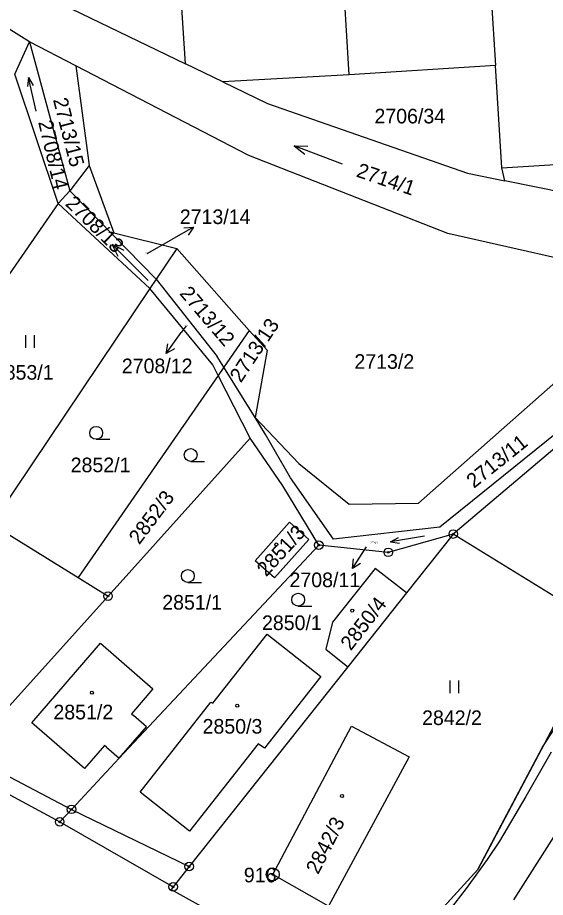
# Model space of a CAD drawing. Extents: x -755819 to -753140, y -1169796 to -1166000.
# Drawn here: x -754027.3 to -753965.9, y -1168800.6 to -1168698.3 of the extents above; entities that cross this region are included whole.
import ezdxf

# ---------------------------------------------------------------- set-up
doc = ezdxf.new("R2010")
doc.units = 0
for name, color, linetype in [('Vrstva 1', 7, 'Continuous'), ('Vrstva 16', 7, 'Continuous'), ('Vrstva 17', 7, 'Continuous'), ('Vrstva 18', 7, 'Continuous'), ('Vrstva 19', 7, 'Continuous'), ('Vrstva 24', 7, 'Continuous'), ('Vrstva 25', 7, 'Continuous'), ('Vrstva 27', 7, 'Continuous'), ('Vrstva 4', 7, 'Continuous'), ('Vrstva 6', 7, 'Continuous')]:
    doc.layers.add(name, color=color, linetype=linetype)

msp = doc.modelspace()

# ---------------------------------------------------------------- linework, layer by layer
at = {"layer": 'Vrstva 1'}
for p, q in [((-753974.57, -1168656.91), (-753971.74, -1168703.86)), ((-753988.75, -1168704.93), (-753991.55, -1168657.93)), ((-754007.79, -1168703.67), (-754008.64, -1168690.03)), ((-754023.3, -1168696.16), (-754007.79, -1168703.67)), ((-754025.93, -1168701.12), (-754031.1, -1168697.87)), ((-754025.93, -1168701.12), (-754021.24, -1168718.45)), ((-754020.54, -1168703.91), (-754025.93, -1168701.12)), ((-754003.45, -1168705.77), (-754007.79, -1168703.67)), ((-754000.43, -1168714.32), (-754020.54, -1168703.91)), ((-753971.74, -1168703.86), (-753988.75, -1168704.93)), ((-753971, -1168715.75), (-753971.74, -1168703.86)), ((-754022.59, -1168719.93), (-754027.62, -1168704.86)), ((-753988.75, -1168704.93), (-754003.45, -1168705.77)), ((-754003.45, -1168705.77), (-753998.24, -1168708.29)), ((-753998.24, -1168708.29), (-753974.99, -1168716.38)), ((-753977.27, -1168723.4), (-754000.43, -1168714.32)), ((-753971, -1168715.75), (-753954.04, -1168714.74)), ((-753970.63, -1168717.27), (-753971, -1168715.75)), ((-753974.99, -1168716.38), (-753970.63, -1168717.27)), ((-753949.32, -1168721.63), (-753970.63, -1168717.27)), ((-754021.24, -1168718.45), (-754011.19, -1168728.73)), ((-754022.59, -1168719.93), (-754042.2, -1168748.18)), ((-754011.92, -1168729.81), (-754022.59, -1168719.93)), ((-753949.88, -1168729.58), (-753977.27, -1168723.4)), ((-754011.19, -1168728.73), (-754004.1, -1168737.73)), ((-754011.92, -1168729.81), (-754030.32, -1168757.19)), ((-754004.61, -1168738.69), (-754011.92, -1168729.81)), ((-754003.33, -1168738.97), (-754004.1, -1168737.73)), ((-754003.98, -1168739.91), (-754004.61, -1168738.69)), ((-753999.67, -1168744.83), (-754003.33, -1168738.97)), ((-754000.26, -1168747.2), (-754003.98, -1168739.91)), ((-753998.46, -1168746.78), (-753999.67, -1168744.83)), ((-753964.59, -1168746.58), (-753978.21, -1168757.57)), ((-754000.26, -1168747.2), (-754016.79, -1168765.59)), ((-753996.47, -1168752.78), (-754000.26, -1168747.2)), ((-753995.58, -1168751.83), (-753998.46, -1168746.78)), ((-753964.3, -1168747.94), (-753976.63, -1168758.37)), ((-753992.28, -1168759.66), (-753996.47, -1168752.78)), ((-753990.57, -1168758.97), (-753995.58, -1168751.83)), ((-754030.32, -1168757.19), (-754020.27, -1168763.43)), ((-753995.68, -1168756.98), (-753999.68, -1168761.48)), ((-753993.44, -1168758.99), (-753995.68, -1168756.98)), ((-753978.21, -1168757.57), (-753990.57, -1168758.97)), ((-753976.63, -1168758.37), (-753984.19, -1168760.5)), ((-753976.63, -1168758.37), (-753982.07, -1168765.22)), ((-753958.93, -1168769.31), (-753976.63, -1168758.37)), ((-753992.28, -1168759.66), (-754015.48, -1168784.46)), ((-753993.44, -1168758.99), (-753997.44, -1168763.48)), ((-753984.19, -1168760.5), (-753992.28, -1168759.66)), ((-753997.44, -1168763.48), (-753999.68, -1168761.48)), ((-753985.72, -1168762.37), (-753990.69, -1168768.62)), ((-753982.07, -1168765.22), (-753985.72, -1168762.37)), ((-754020.27, -1168763.43), (-754016.79, -1168765.59)), ((-754016.79, -1168765.59), (-754033.3, -1168783.96)), ((-753982.07, -1168765.22), (-753988.9, -1168773.82)), ((-753990.69, -1168768.62), (-753991.46, -1168771.78)), ((-754004.61, -1168778.05), (-753998.26, -1168770.03)), ((-753998.26, -1168770.03), (-753992.02, -1168774.94)), ((-753958.93, -1168769.31), (-753973.79, -1168797.39)), ((-754025.66, -1168780.34), (-754017.68, -1168771.07)), ((-754017.68, -1168771.07), (-754011.56, -1168776.38)), ((-753991.46, -1168771.78), (-753988.9, -1168773.82)), ((-753988.9, -1168773.82), (-754007.36, -1168797.05)), ((-753992.02, -1168774.94), (-753998.6, -1168783.28)), ((-754011.56, -1168776.38), (-754014.05, -1168779.27)), ((-754013.06, -1168788.4), (-754004.82, -1168777.91)), ((-754004.82, -1168777.91), (-754004.61, -1168778.05)), ((-754014.05, -1168779.27), (-754013.83, -1168779.47)), ((-754019.53, -1168785.65), (-754025.66, -1168780.34)), ((-754012.31, -1168780.8), (-754013.83, -1168779.47)), ((-754015.48, -1168784.46), (-754012.31, -1168780.8)), ((-753997.63, -1168797.97), (-753988.46, -1168780.73)), ((-753988.46, -1168780.73), (-753981.78, -1168784.29)), ((-754017.21, -1168782.96), (-754019.53, -1168785.65)), ((-754016.98, -1168783.15), (-754017.21, -1168782.96)), ((-754016.98, -1168783.15), (-754015.48, -1168784.46)), ((-753999.31, -1168782.77), (-754007.32, -1168792.94)), ((-753998.6, -1168783.28), (-753999.31, -1168782.77)), ((-754015.48, -1168784.46), (-754021.04, -1168790.4)), ((-753981.78, -1168784.29), (-753991.15, -1168801.66)), ((-753969.59, -1168800.93), (-753958.71, -1168783.78)), ((-754034.5, -1168785.29), (-754022.41, -1168791.86)), ((-754007.32, -1168792.94), (-754013.06, -1168788.4)), ((-754021.04, -1168790.4), (-754022.41, -1168791.86)), ((-754022.41, -1168791.86), (-754009.22, -1168799.4)), ((-754007.36, -1168797.05), (-754009.22, -1168799.4)), ((-753973.79, -1168797.39), (-753987.09, -1168812.06)), ((-753991.15, -1168801.66), (-753997.63, -1168797.97)), ((-754009.22, -1168799.4), (-754009.43, -1168799.73)), ((-754009.43, -1168799.73), (-753987.09, -1168812.06))]:
    msp.add_line(p, q, dxfattribs=at)
at = {"layer": 'Vrstva 16'}
for p, q in [((-754006.85, -1168722.68), (-754009.46, -1168724.16)), ((-754012.25, -1168725.75), (-754009.46, -1168724.16)), ((-754007.7, -1168734.16), (-754008.27, -1168734.93)), ((-754010.04, -1168737.35), (-754008.27, -1168734.93)), ((-753988.37, -1168762.36), (-753986.74, -1168759.84))]:
    msp.add_line(p, q, dxfattribs=at)
for points in [[(-754007.97, -1168722.74), (-754006.85, -1168722.68), (-754007.47, -1168723.61)], [(-754009.05, -1168736.84), (-754010.04, -1168737.35), (-754009.85, -1168736.25)], [(-753987.41, -1168761.79), (-753988.37, -1168762.36), (-753988.25, -1168761.25)]]:
    msp.add_lwpolyline(points, dxfattribs=at)
at = {"layer": 'Vrstva 24'}
for centre, radius in [((-753976.63, -1168758.37), 0.5), ((-753976.63, -1168758.37), 0.1), ((-753992.28, -1168759.66), 0.5), ((-753992.28, -1168759.66), 0.1), ((-753984.19, -1168760.5), 0.5), ((-753984.19, -1168760.5), 0.1), ((-754016.79, -1168765.59), 0.5), ((-754016.79, -1168765.59), 0.1), ((-754021.04, -1168790.4), 0.5), ((-754021.04, -1168790.4), 0.1), ((-754022.41, -1168791.86), 0.5), ((-754022.41, -1168791.86), 0.1), ((-754007.36, -1168797.05), 0.5), ((-754007.36, -1168797.05), 0.1), ((-753997.63, -1168797.97), 0.75), ((-753997.63, -1168797.97), 0.1), ((-754009.22, -1168799.4), 0.5), ((-754009.22, -1168799.4), 0.1)]:
    msp.add_circle(centre, radius, dxfattribs=at)
at = {"layer": 'Vrstva 25'}
for p, q in [((-754026.35, -1168736.72), (-754026.35, -1168735.22)), ((-754025.35, -1168736.72), (-754025.35, -1168735.22)), ((-754018.17, -1168747.35), (-754016.57, -1168747.35)), ((-754007.17, -1168749.92), (-754005.57, -1168749.92)), ((-754007.51, -1168764), (-754005.91, -1168764)), ((-753994.67, -1168766.76), (-753993.07, -1168766.76)), ((-753977, -1168776.9), (-753977, -1168775.4)), ((-753976, -1168776.9), (-753976, -1168775.4))]:
    msp.add_line(p, q, dxfattribs=at)
for points in [[(-754025.15, -1168709.18), (-754026.05, -1168705.26), (-754026.15, -1168706.32)], [(-754026.05, -1168705.26), (-754025.5, -1168706.17)], [(-753989.52, -1168715.33), (-753995.12, -1168713.19), (-753993.9, -1168714.19)], [(-753995.12, -1168713.19), (-753993.54, -1168713.26)], [(-754012.1, -1168728.88), (-754016.34, -1168724.64), (-754015.63, -1168726.05)], [(-754016.34, -1168724.64), (-754014.93, -1168725.35)], [(-753979.98, -1168758.61), (-753983.94, -1168759.29), (-753982.89, -1168759.45)], [(-753983.94, -1168759.29), (-753983.01, -1168758.79)]]:
    msp.add_lwpolyline(points, dxfattribs=at)
for centre, radius in [((-754018.17, -1168746.6), 0.75), ((-754007.17, -1168749.17), 0.75), ((-753997.22, -1168759.58), 0.175), ((-754007.51, -1168763.25), 0.75), ((-753994.67, -1168766.01), 0.75), ((-753988.39, -1168767.28), 0.175), ((-754018.67, -1168776.83), 0.175), ((-754001.76, -1168778.34), 0.175), ((-753989.57, -1168788.85), 0.175)]:
    msp.add_circle(centre, radius, dxfattribs=at)
at = {"layer": 'Vrstva 27'}
for p, q in [((-753966.27, -1168783.18), (-753964.73, -1168780.83)), ((-753971.77, -1168793.57), (-753966.27, -1168783.18)), ((-753965.26, -1168783.76), (-753968.19, -1168788.89)), ((-753968.19, -1168788.89), (-753971.27, -1168794.11)), ((-753973.79, -1168797.39), (-753971.77, -1168793.57)), ((-753971.27, -1168794.11), (-753972.68, -1168796.24)), ((-753972.68, -1168796.24), (-753975.14, -1168799.61)), ((-753977.78, -1168801.79), (-753973.79, -1168797.39)), ((-753975.14, -1168799.61), (-753979.66, -1168805.47))]:
    msp.add_line(p, q, dxfattribs=at)
at = {"layer": 'Vrstva 4'}
for p, q in [((-754033.3, -1168783.96), (-754021.04, -1168790.4)), ((-754021.04, -1168790.4), (-754007.36, -1168797.05))]:
    msp.add_line(p, q, dxfattribs=at)
at = {"layer": 'Vrstva 6'}
for p, q in [((-754027.62, -1168704.86), (-754025.93, -1168701.12)), ((-754020.54, -1168703.91), (-754018.98, -1168715.48)), ((-754018.98, -1168715.48), (-754021.24, -1168718.45)), ((-754018.98, -1168715.48), (-754016.11, -1168723.32)), ((-754021.24, -1168718.45), (-754022.59, -1168719.93)), ((-754016.11, -1168723.32), (-754008.8, -1168725.17)), ((-754008.8, -1168725.17), (-754011.19, -1168728.73)), ((-754008.8, -1168725.17), (-754000.36, -1168734.69)), ((-754011.19, -1168728.73), (-754011.92, -1168729.81)), ((-754000.36, -1168734.69), (-754003.33, -1168738.97)), ((-754000.36, -1168734.69), (-753998.28, -1168736.99)), ((-753998.28, -1168736.99), (-753999.67, -1168744.83)), ((-754003.33, -1168738.97), (-754003.98, -1168739.91)), ((-754003.98, -1168739.91), (-754020.27, -1168763.43)), ((-753980.67, -1168754.76), (-753964.04, -1168740.08)), ((-753999.67, -1168744.83), (-753994.61, -1168750.18)), ((-753994.61, -1168750.18), (-753988.74, -1168754.88)), ((-753988.74, -1168754.88), (-753980.67, -1168754.76))]:
    msp.add_line(p, q, dxfattribs=at)

# ---------------------------------------------------------------- texts
at = {"layer": 'Vrstva 16'}
for s, p in [('2713/14', (-754008.44, -1168722.31)), ('2708/12', (-754015.18, -1168739.66)), ('2708/11', (-753995.68, -1168764.55))]:
    msp.add_text(s, height=1.7, dxfattribs=at).set_placement(p)
at = {"layer": 'Vrstva 17'}
msp.add_text('916', height=1.7, dxfattribs=at).set_placement((-754000.99, -1168798.89))
at = {"layer": 'Vrstva 18'}
for s, rotation, p in [('2713/15', 284.4162, (-754023.2, -1168707.84)), ('2708/14', 283.2703, (-754024.92, -1168710.44)), ('2714/1', 341.0818, (-753988.01, -1168716.76)), ('2708/13', 315.5852, (-754021.84, -1168720.05)), ('2713/12', 310.4858, (-754008.54, -1168730.43)), ('2713/13', 56.379, (-754001.34, -1168740.86)), ('2713/11', 38.6746, (-753974.24, -1168753.12)), ('2852/3', 53.1132, (-754013.15, -1168759.69))]:
    msp.add_text(s, height=1.7, rotation=rotation, dxfattribs=at).set_placement(p)
for s, height, p in [('2706/34', 1.7, (-753985.8, -1168710.6)), ('2713/14', 0.1, (-754012.5, -1168725.75)), ('2708/12', 0.1, (-754007.97, -1168734.16)), ('2713/2', 1.7, (-753988.13, -1168739.15)), ('2853/1', 1.7, (-754030.07, -1168740.41)), ('2852/1', 1.7, (-754021.13, -1168751.18)), ('2708/11', 0.2, (-753986.27, -1168759.47)), ('2851/1', 1.7, (-754010.48, -1168767.16)), ('2850/1', 1.7, (-753998.88, -1168769.54)), ('2842/2', 1.7, (-753980.26, -1168780.59))]:
    msp.add_text(s, height=height, dxfattribs=at).set_placement(p)
at = {"layer": 'Vrstva 19'}
for s, rotation, p in [('2851/3', 47.5555, (-753998.39, -1168763.42)), ('2850/4', 52.1965, (-753988.55, -1168772.03)), ('2842/3', 63.0254, (-753992.35, -1168798.05))]:
    msp.add_text(s, height=1.7, rotation=rotation, dxfattribs=at).set_placement(p)
for s, p in [('2851/2', (-754023.14, -1168779.93)), ('2850/3', (-754005.79, -1168781.59))]:
    msp.add_text(s, height=1.7, dxfattribs=at).set_placement(p)

doc.saveas('drawing.dxf')
